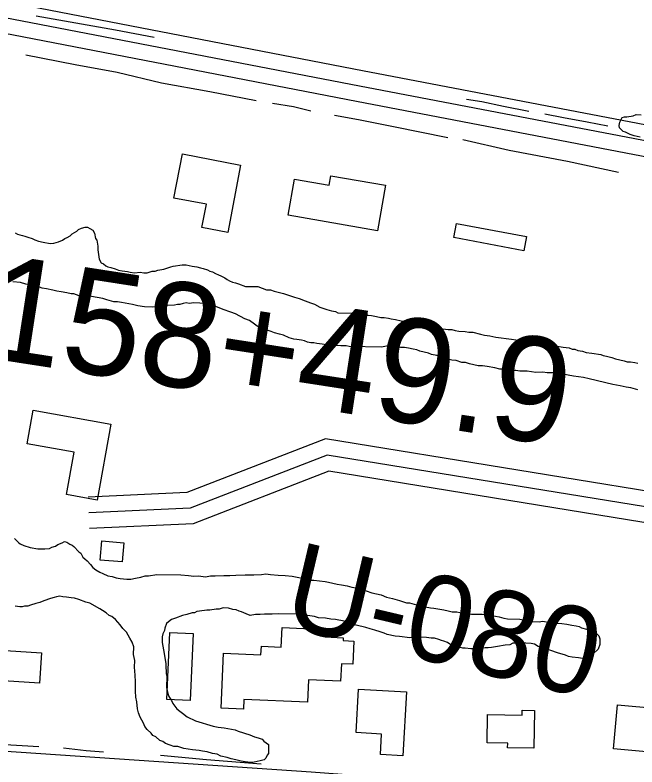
# Model space of a CAD drawing. Extents: x 3297735 to 3335592, y 670436 to 695807.
# Drawn here: x 3306501 to 3307094, y 677647 to 678365 of the extents above; entities that cross this region are included whole.
import ezdxf

# ---------------------------------------------------------------- set-up
doc = ezdxf.new("R2010")
doc.units = 0
for name, color, linetype in [('V-BLDG-OTLN', 7, 'Continuous'), ('V-RIVR-RANG-IDEN', 7, 'Continuous'), ('V-ROAD-CNTR', 7, 'Continuous'), ('V-SITE-VEGE', 7, 'Continuous'), ('V-SURV-IDEN', 7, 'Continuous'), ('V-TOPO-SHOR', 7, 'Continuous')]:
    doc.layers.add(name, color=color, linetype=linetype)

msp = doc.modelspace()

# ---------------------------------------------------------------- linework, layer by layer
at = {"layer": 'V-BLDG-OTLN'}
for points in [[(3306660.42, 678232.72), (3306716.04, 678222.13), (3306703.79, 678157.79), (3306679.15, 678162.48), (3306683.38, 678184.71), (3306652.41, 678190.62)], [(3306846.66, 678159.46), (3306761.39, 678174.23), (3306767.34, 678208.59), (3306800.42, 678202.87), (3306801.98, 678211.88), (3306854.17, 678202.84)], [(3306922.13, 678166.42), (3306988.68, 678153.82), (3306986.12, 678140.27), (3306919.56, 678152.88)], [(3306592.3, 677974.59), (3306579.13, 677902.1), (3306549.71, 677907.45), (3306557.05, 677947.86), (3306512.31, 677955.99), (3306518.14, 677988.06)], [(3306583.48, 677863.15), (3306604.48, 677861.41), (3306602.97, 677843.17), (3306581.96, 677844.92)], [(3306670.87, 677774.66), (3306667.91, 677710.68), (3306645.51, 677711.71), (3306648.47, 677775.69)], [(3306699.81, 677755.85), (3306735.46, 677754.31), (3306735.81, 677762.56), (3306754.74, 677761.74), (3306755.55, 677780.53), (3306797.12, 677778.73), (3306796.81, 677771.51), (3306813.94, 677770.77), (3306813.82, 677768.01), (3306823.95, 677767.57), (3306822.99, 677745.32), (3306812.15, 677745.78), (3306811.43, 677729.11), (3306780.77, 677730.44), (3306779.85, 677709.13), (3306719.12, 677711.75), (3306718.72, 677702.46), (3306697.54, 677703.39)], [(3306457.03, 677760.59), (3306526.01, 677756.17), (3306524.17, 677727.46), (3306455.19, 677731.88)], [(3306828.64, 677721.56), (3306874.33, 677718.93), (3306870.81, 677657.88), (3306849.48, 677659.11), (3306850.61, 677678.77), (3306826.25, 677680.18)], [(3307071.69, 677664.69), (3307075.63, 677706.7), (3307114.32, 677703.07), (3307110.37, 677661.06)], [(3306995.96, 677665.11), (3306970.81, 677665.56), (3306970.89, 677670.13), (3306951.23, 677670.47), (3306951.7, 677697.45), (3306984.62, 677696.87), (3306984.7, 677701.44), (3306996.59, 677701.22)]]:
    msp.add_lwpolyline(points, close=True, dxfattribs=at)
at = {"layer": 'V-ROAD-CNTR'}
for points in [[(3307413.13, 678185.67), (3306829.46, 678297.43), (3306376.88, 678385.15), (3305984.27, 678464.65), (3305783.04, 678506.41), (3305433.58, 678571.83), (3305144.27, 678625.3), (3305027.87, 678651), (3304894.41, 678675.54)], [(3307415.95, 678200.4), (3306832.29, 678312.15), (3306379.8, 678399.87), (3305987.28, 678479.34), (3305785.94, 678521.12), (3305436.32, 678586.57), (3305147.26, 678640), (3305101.86, 678650.02)], [(3307410.31, 678170.93), (3306826.62, 678282.7), (3306373.97, 678370.44), (3305981.25, 678449.95), (3305780.13, 678491.69), (3305430.83, 678557.08), (3305141.29, 678610.6), (3305096.62, 678620.46)], [(3307347.67, 677870.92), (3306796.92, 677960.6), (3306664.6, 677909.28), (3306570.51, 677905.01)], [(3307345.26, 677856.11), (3306798.54, 677945.14), (3306667.73, 677894.41), (3306571.19, 677890.02)], [(3307342.85, 677841.31), (3306800.16, 677929.68), (3306670.87, 677879.53), (3306571.87, 677875.04)], [(3303545.15, 677914.64), (3303870.46, 677877.89), (3304272.24, 677844.75), (3304634.54, 677810.5), (3305050.72, 677775.54), (3305455.99, 677738.62), (3305839.19, 677711.25), (3306393.62, 677668.96), (3306783.29, 677642.59), (3307197.11, 677611.49), (3307295.51, 677610.17)]]:
    msp.add_lwpolyline(points, dxfattribs=at)
at = {"layer": 'V-SITE-VEGE'}
for points in [[(3307097.15, 678248.87), (3307091.56, 678250.09), (3307087.65, 678251.29), (3307083.2, 678253.61), (3307080.96, 678254.21), (3307077.65, 678257.64), (3307077.13, 678259.9), (3307077.75, 678263.25), (3307080.08, 678267.7), (3307082.33, 678268.23), (3307084.58, 678268.19), (3307090.77, 678269.2), (3307093.6, 678270.28), (3307098.09, 678270.2)], [(3306500.73, 678157.29), (3306502.96, 678156.13), (3306505.2, 678155.53), (3306507.99, 678154.92), (3306510.23, 678154.32)], [(3306510.23, 678154.32), (3306513.02, 678153.15), (3306516.93, 678151.96), (3306519.71, 678150.78), (3306523.06, 678149.6), (3306527.53, 678148.4), (3306534.25, 678147.16), (3306537.63, 678147.66), (3306542.14, 678148.7), (3306546.1, 678150.32), (3306548.38, 678151.96), (3306550.64, 678153.04), (3306553.48, 678154.68), (3306555.19, 678156.33), (3306559.73, 678159.06), (3306561.45, 678160.71), (3306564.27, 678161.79), (3306567.66, 678162.85), (3306569.91, 678162.81), (3306572.13, 678161.65), (3306574.91, 678159.91), (3306576.54, 678157.08), (3306577.58, 678152.01), (3306578.67, 678150.3), (3306579.7, 678144.67), (3306579.63, 678141.3), (3306580.64, 678134.55), (3306581.16, 678132.29), (3306582.79, 678128.89), (3306585.01, 678127.73), (3306587.23, 678126.01), (3306589.45, 678124.84), (3306592.25, 678124.23), (3306596.16, 678123.04), (3306599.51, 678121.86), (3306602.87, 678121.24), (3306607.91, 678120.59), (3306610.71, 678119.98), (3306614.62, 678119.34), (3306620.25, 678119.81), (3306623.61, 678119.19), (3306626.98, 678119.13), (3306631.5, 678120.73), (3306634.31, 678120.68), (3306637.13, 678121.76), (3306642.77, 678122.78), (3306649.54, 678124.91), (3306651.8, 678125.43), (3306660.25, 678126.97), (3306664.18, 678126.9), (3306669.77, 678125.67), (3306674.25, 678125.03), (3306677.6, 678123.85), (3306680.4, 678123.24), (3306684.31, 678122.05), (3306686.53, 678120.89), (3306689.33, 678120.28), (3306692.1, 678118.54), (3306694.9, 678117.37), (3306697.12, 678116.21), (3306701.02, 678114.45), (3306703.23, 678112.73), (3306705.46, 678111.57), (3306708.25, 678110.4), (3306711.04, 678109.78), (3306713.83, 678108.61), (3306720.53, 678106.25), (3306723.33, 678106.2), (3306732.32, 678106.04), (3306740.69, 678103.08), (3306744.62, 678103.02), (3306747.97, 678101.83), (3306756.91, 678099.43), (3306760.82, 678098.24), (3306767.52, 678095.87), (3306771.99, 678094.67), (3306777.56, 678092.33), (3306782.59, 678090.55), (3306786.5, 678089.36), (3306791.5, 678086.47), (3306795.41, 678085.28), (3306798.19, 678084.1), (3306802.67, 678082.9), (3306806.59, 678082.27)], [(3306863.39, 678048.7), (3306859.46, 678048.77), (3306856.66, 678049.38), (3306850.46, 678048.36), (3306819.59, 678048.91), (3306816.79, 678049.52), (3306811.74, 678049.61), (3306807.81, 678049.68), (3306804.43, 678049.18), (3306797.71, 678050.42), (3306793.79, 678051.05), (3306788.75, 678051.7), (3306785.96, 678052.31), (3306783.15, 678052.36), (3306779.79, 678052.98), (3306777, 678054.15), (3306774.21, 678054.76), (3306769.72, 678055.4), (3306766.93, 678056.01), (3306762.46, 678057.21), (3306756.88, 678059.56), (3306752.97, 678060.75), (3306748.5, 678061.95), (3306745.15, 678063.14), (3306741.24, 678064.33), (3306736.78, 678066.09), (3306733.98, 678066.7), (3306724.56, 678073.6), (3306720.1, 678075.37), (3306711.2, 678080.02), (3306706.73, 678081.78), (3306699.47, 678084.16), (3306690.89, 678087.56), (3306685.74, 678088.55), (3306681.27, 678089.98), (3306677.12, 678090.17), (3306671.4, 678090.6), (3306666.89, 678089.78), (3306664.1, 678090.4), (3306661.28, 678089.89), (3306657.89, 678088.82), (3306655.65, 678088.86), (3306652.83, 678088.35), (3306646.08, 678087.9), (3306642.14, 678087.41), (3306638.21, 678087.48), (3306632.02, 678086.47), (3306624.16, 678086.61), (3306618, 678087.84), (3306612.97, 678089.05), (3306602.33, 678090.92), (3306598.41, 678091.55), (3306595.04, 678091.61), (3306588.34, 678093.42), (3306584.43, 678094.61), (3306573.79, 678096.48), (3306571, 678097.09), (3306562.01, 678097.25), (3306556.99, 678099.02), (3306554.18, 678099.07), (3306550.27, 678100.26), (3306544.67, 678100.92), (3306540.75, 678101.55), (3306536.84, 678102.75), (3306530.68, 678103.98), (3306526.76, 678104.61), (3306520.06, 678106.97), (3306511.1, 678108.25), (3306506.08, 678110.03), (3306498.79, 678110.72)], [(3306806.59, 678082.27), (3306808.81, 678081.1), (3306824.53, 678080.83), (3306827.35, 678081.34), (3306829.58, 678080.74), (3306834.08, 678080.66), (3306837.41, 678078.92), (3306840.77, 678078.3), (3306845.81, 678077.65), (3306849.72, 678076.45), (3306853.09, 678076.4), (3306857.01, 678075.76), (3306859.81, 678075.15), (3306863.73, 678074.52), (3306869.32, 678073.3), (3306874.37, 678072.65), (3306878.28, 678071.46), (3306882.73, 678069.7), (3306886.66, 678069.07), (3306889.46, 678068.45), (3306894.5, 678067.8), (3306900.65, 678066.57), (3306905.14, 678066.49), (3306909.06, 678065.86), (3306914.1, 678065.21), (3306917.47, 678065.15), (3306920.82, 678063.97), (3306924.18, 678063.35), (3306930.35, 678063.24), (3306933.71, 678062.62), (3306937.64, 678062.55), (3306944.91, 678060.74), (3306948.82, 678059.55), (3306953.86, 678058.89), (3306959.46, 678057.67), (3306974.59, 678055.72), (3306978.51, 678055.09), (3306989.73, 678054.9), (3306993.66, 678054.26), (3307000.37, 678053.02), (3307005.96, 678051.8), (3307011.01, 678051.15), (3307013.79, 678049.98), (3307019.95, 678048.75), (3307023.87, 678048.12), (3307029.47, 678047.45), (3307032.26, 678046.28), (3307035.07, 678046.23), (3307037.85, 678045.06), (3307042.34, 678044.42), (3307045.68, 678043.24), (3307051.29, 678042.58), (3307059.69, 678041.31), (3307061.92, 678040.15), (3307065.27, 678039.52), (3307070.31, 678038.31), (3307073.66, 678037.13), (3307082.05, 678035.3), (3307084.83, 678034.13), (3307088.2, 678034.07), (3307092.12, 678033.44), (3307094.92, 678032.82)], [(3307095.15, 678007.55), (3307088.44, 678009.35), (3307083.96, 678009.99), (3307078.36, 678011.21), (3307071.09, 678012.47), (3307048.72, 678017.92), (3307043.13, 678019.14), (3307033.6, 678020.43), (3307021.85, 678022.88), (3307014, 678023.58), (3307008.39, 678023.68), (3307004.47, 678024.31), (3306997.72, 678023.87), (3306989.32, 678025.14), (3306982.58, 678025.26), (3306978.67, 678025.89), (3306974.17, 678025.97), (3306968.02, 678027.2), (3306963.53, 678027.28), (3306958.5, 678028.49), (3306951.22, 678029.74), (3306946.73, 678030.38), (3306942.81, 678030.45), (3306934.41, 678032.29), (3306930.5, 678033.47), (3306927.14, 678033.53), (3306921.55, 678035.32), (3306917.63, 678035.95), (3306912.04, 678037.17), (3306907.58, 678038.93), (3306903.11, 678040.14), (3306898.08, 678041.35), (3306895.29, 678042.52), (3306886.9, 678044.35), (3306884.11, 678045.52), (3306880.75, 678046.15), (3306876.28, 678047.35), (3306872.36, 678047.98), (3306868.43, 678048.05), (3306863.39, 678048.7)], [(3306500.2, 677865.63), (3306504.06, 677861.63), (3306505.73, 677860.48), (3306509.06, 677858.73), (3306515.21, 677856.94), (3306522.49, 677855.69), (3306529.23, 677855.57), (3306533.73, 677856.05), (3306535.99, 677857.14), (3306539.38, 677858.2), (3306541.65, 677859.84), (3306545.61, 677861.46), (3306547.88, 677862.54), (3306550.11, 677861.94), (3306552.89, 677860.21)], [(3306552.89, 677860.21), (3306555.12, 677859.04), (3306556.78, 677857.89), (3306561.75, 677852.75), (3306563.41, 677851.6), (3306565.59, 677847.63), (3306567.24, 677845.92), (3306569.46, 677844.19), (3306572.76, 677840.76), (3306574.96, 677837.92), (3306577.73, 677835.62), (3306581.62, 677833.31), (3306584.41, 677832.14), (3306589.42, 677829.8), (3306593.34, 677829.17), (3306597.25, 677827.98), (3306601.17, 677827.35), (3306607.33, 677826.68), (3306611.26, 677826.61), (3306615.77, 677827.65), (3306620.85, 677828.69), (3306624.8, 677829.74), (3306628.17, 677829.68), (3306636.05, 677831.22), (3306659.07, 677830.82), (3306666.36, 677830.13), (3306671.4, 677829.48), (3306675.9, 677829.96), (3306682.62, 677828.72), (3306687.13, 677829.76), (3306691.62, 677829.68), (3306700.05, 677830.1), (3306705.67, 677830), (3306711.29, 677830.46), (3306720.28, 677830.86), (3306728.7, 677830.71), (3306736.01, 677831.15), (3306739.95, 677831.64), (3306744.43, 677831), (3306751.72, 677830.31), (3306758.45, 677830.19), (3306765.18, 677829.51), (3306774.7, 677827.66), (3306783.09, 677825.83), (3306785.89, 677825.78), (3306796.54, 677824.47), (3306799.9, 677823.84), (3306808.29, 677822.01), (3306812.21, 677821.38), (3306817.8, 677820.16), (3306822.27, 677818.96), (3306830.11, 677817.7), (3306835.69, 677815.35), (3306841.27, 677813.57), (3306850.23, 677811.73), (3306855.24, 677809.39), (3306860.83, 677808.17), (3306867.54, 677806.37), (3306874.24, 677804), (3306877.04, 677803.95), (3306888.22, 677800.95), (3306892.14, 677800.32), (3306897.17, 677799.11), (3306900.54, 677799.05), (3306910.06, 677797.2), (3306913.98, 677796.56), (3306917.89, 677795.37), (3306922.38, 677795.29), (3306925.17, 677794.68), (3306927.98, 677794.63), (3306936.38, 677793.36), (3306946.48, 677793.18), (3306953.77, 677791.93), (3306959.37, 677791.27), (3306962.73, 677790.65), (3306967.2, 677789.45), (3306970.56, 677788.83), (3306982.34, 677788.51), (3306992.97, 677786.07), (3307000.83, 677785.94), (3307004.21, 677786.44), (3307011.49, 677785.19), (3307017.09, 677784.53), (3307022.7, 677784.43), (3307027.19, 677783.79), (3307032.22, 677782.57), (3307036.14, 677781.95), (3307038.93, 677781.33), (3307041.16, 677780.17), (3307046.19, 677778.96), (3307048.44, 677778.92), (3307051.23, 677777.75), (3307054.58, 677776.57), (3307055.67, 677774.86), (3307057.87, 677772.58), (3307058.95, 677769.75), (3307058.85, 677764.14), (3307057.08, 677759.68), (3307052.51, 677755.26), (3307049.12, 677753.64), (3307042.33, 677750.95)], [(3306647.48, 677714.67), (3306650.21, 677710.69), (3306651.29, 677707.86), (3306655.13, 677702.74), (3306657.9, 677700.45), (3306660.67, 677698.71), (3306665.1, 677695.27), (3306672.89, 677691.19), (3306689.66, 677686.41), (3306694.69, 677685.2), (3306700.29, 677684.54), (3306710.93, 677682.67), (3306713.72, 677681.49), (3306724.89, 677677.93), (3306729.35, 677676.16), (3306732.7, 677674.98), (3306736.6, 677673.79), (3306738.26, 677672.07), (3306742.69, 677668.63), (3306742.54, 677660.21), (3306741.39, 677658.54), (3306740.22, 677655.76), (3306738.5, 677654.1), (3306734.55, 677653.05), (3306728.92, 677652.02), (3306725.54, 677651.52), (3306720.5, 677652.17), (3306716.58, 677652.8), (3306711.55, 677654.01), (3306707.08, 677655.21), (3306703.17, 677656.41), (3306697.01, 677657.64), (3306693.67, 677659.38), (3306689.19, 677660.02), (3306684.17, 677661.8), (3306679.69, 677662.44), (3306676.33, 677663.06), (3306670.16, 677663.73), (3306661.76, 677665), (3306656.18, 677666.78), (3306652.25, 677666.85), (3306648.9, 677668.03), (3306644.44, 677669.8), (3306641.66, 677671.53), (3306638.88, 677672.7), (3306635, 677676.14), (3306632.22, 677677.31), (3306630.57, 677679.59), (3306626.7, 677683.03), (3306624.51, 677685.87), (3306623.44, 677689.26), (3306620.17, 677694.93), (3306618.56, 677698.89), (3306617.5, 677702.84), (3306617.06, 677709.59), (3306616.02, 677714.1), (3306615.56, 677719.72), (3306615.71, 677728.71), (3306615.26, 677734.89), (3306614.84, 677742.76), (3306614.95, 677748.94), (3306613.93, 677754.57), (3306614.05, 677761.87), (3306612.45, 677766.39), (3306610.27, 677770.36), (3306607, 677776.03), (3306603.69, 677779.46), (3306600.95, 677782.88), (3306596.54, 677788.01), (3306593.23, 677790.88), (3306590.44, 677792.05), (3306587.67, 677794.34), (3306584.34, 677796.65), (3306581.56, 677798.38), (3306572.11, 677803.6), (3306568.2, 677804.79), (3306561.5, 677807.16), (3306557.59, 677808.35), (3306554.24, 677808.97), (3306549.75, 677809.61), (3306546.39, 677809.67), (3306543.59, 677810.28), (3306540.21, 677809.78), (3306537.95, 677809.26), (3306534.57, 677808.19), (3306528.35, 677806.06), (3306524.39, 677804.44), (3306520.44, 677803.39), (3306515.36, 677801.79), (3306513.1, 677800.71), (3306509.73, 677800.77), (3306507.47, 677800.25), (3306505.23, 677800.29), (3306500.74, 677800.93)], [(3307042.33, 677750.95), (3307038.41, 677751.58), (3307032.25, 677752.25), (3307028.89, 677752.87), (3307026.1, 677754.04), (3307018.28, 677756.43), (3307006.56, 677760.56), (3306999.85, 677762.37), (3306996.52, 677764.67), (3306993.17, 677765.29), (3306988.11, 677765.38), (3306985.31, 677765.99), (3306981.95, 677766.05), (3306978.01, 677765.56), (3306975.76, 677765.6), (3306972.93, 677763.97), (3306968.43, 677763.48), (3306961.11, 677762.49), (3306955.47, 677761.46), (3306952.1, 677760.96), (3306949.29, 677761.01), (3306946.47, 677760.5), (3306941.97, 677760.02), (3306935.8, 677760.13), (3306930.19, 677760.79), (3306927.95, 677760.83), (3306923.47, 677762.03), (3306921.25, 677763.19), (3306918.46, 677764.36), (3306915.66, 677764.41), (3306913.44, 677766.14), (3306910.09, 677767.32), (3306907.86, 677767.92), (3306905.07, 677769.09), (3306901.16, 677770.28), (3306897.79, 677770.34), (3306893.31, 677770.98), (3306886.01, 677771.11), (3306882.08, 677771.18), (3306877.58, 677770.7), (3306867.5, 677772), (3306863.57, 677772.07), (3306855.73, 677773.89), (3306852.95, 677775.06), (3306849.04, 677776.26), (3306844.02, 677778.03), (3306839.54, 677779.23), (3306835.63, 677780.42), (3306826.13, 677782.84), (3306814.96, 677786.4), (3306806.57, 677788.24), (3306802.08, 677788.32), (3306797.05, 677789.53), (3306790.31, 677789.65), (3306786.4, 677790.84), (3306781.92, 677791.48), (3306775.2, 677792.72), (3306770.72, 677793.36), (3306752.2, 677793.69), (3306746.01, 677793.23), (3306738.71, 677793.36), (3306734.77, 677792.87), (3306730.28, 677792.95), (3306725.21, 677791.92), (3306721.31, 677793.67), (3306716.85, 677795.43), (3306714.61, 677796.04), (3306711.83, 677797.21), (3306708.47, 677797.83), (3306704.56, 677799.02), (3306699.5, 677799.11), (3306695.55, 677798.06), (3306692.75, 677798.1), (3306686.55, 677797.09), (3306683.75, 677797.14), (3306681.49, 677796.62), (3306674.17, 677795.62), (3306671.91, 677794.54), (3306669.66, 677794.58), (3306664.58, 677792.98), (3306660.63, 677791.93), (3306653.85, 677789.24), (3306649.9, 677788.19), (3306647.05, 677785.99), (3306645.34, 677784.34), (3306643.57, 677779.88), (3306643.53, 677777.63), (3306641.79, 677774.29), (3306641.18, 677771.5), (3306641.09, 677766.44), (3306641.61, 677764.19), (3306642.62, 677757.43), (3306644.16, 677749.54), (3306644.66, 677746.17), (3306644.59, 677742.24), (3306645.1, 677738.86), (3306645.06, 677736.61), (3306645.57, 677733.8), (3306645.38, 677723.13), (3306646.4, 677717.49), (3306647.48, 677714.67)]]:
    msp.add_lwpolyline(points, dxfattribs=at)
at = {"layer": 'V-TOPO-SHOR'}
for points in [[(3306633.36, 678343.98), (3306596.71, 678350.97), (3306553.42, 678358.71), (3306520.87, 678364.35)], [(3306730.89, 678283.62), (3306686.65, 678292.01), (3306640.52, 678300.43), (3306598.22, 678310.37), (3306558.09, 678317.73), (3306511.02, 678327.12)], [(3306783.01, 678273.51), (3306766.6, 678277.6), (3306746.37, 678280.81)], [(3306990.96, 678273.33), (3306966.96, 678278.19), (3306946.11, 678282.36), (3306931.57, 678284.84)], [(3307066.48, 678259.32), (3307046.58, 678263.16), (3307024.14, 678267.36), (3307006.45, 678270.84)], [(3306913.8, 678248.06), (3306862, 678258.48), (3306828.52, 678265.42), (3306805.45, 678269.31)], [(3307076.48, 678215.08), (3307027.84, 678225.45), (3306972.23, 678235.94), (3306928.04, 678246.23)], [(3306523.6, 677666.37), (3306485.78, 677668.62), (3306429.86, 677674.13), (3306377.78, 677677.08)], [(3306585.29, 677661.35), (3306568.49, 677662.64), (3306546.89, 677665.39)], [(3306735.58, 677649.99), (3306683.51, 677654), (3306639.42, 677658.15)]]:
    msp.add_lwpolyline(points, dxfattribs=at)

# ---------------------------------------------------------------- texts
at = {"layer": 'V-RIVR-RANG-IDEN'}
msp.add_text('U-080', height=83, rotation=346.69214, dxfattribs=at).set_placement((3306753.78, 677782.11))
at = {"layer": 'V-SURV-IDEN'}
msp.add_text('4158+49.9', height=100, rotation=351.21212, dxfattribs=at).set_placement((3306394.31, 678050.31))

doc.saveas('drawing.dxf')
